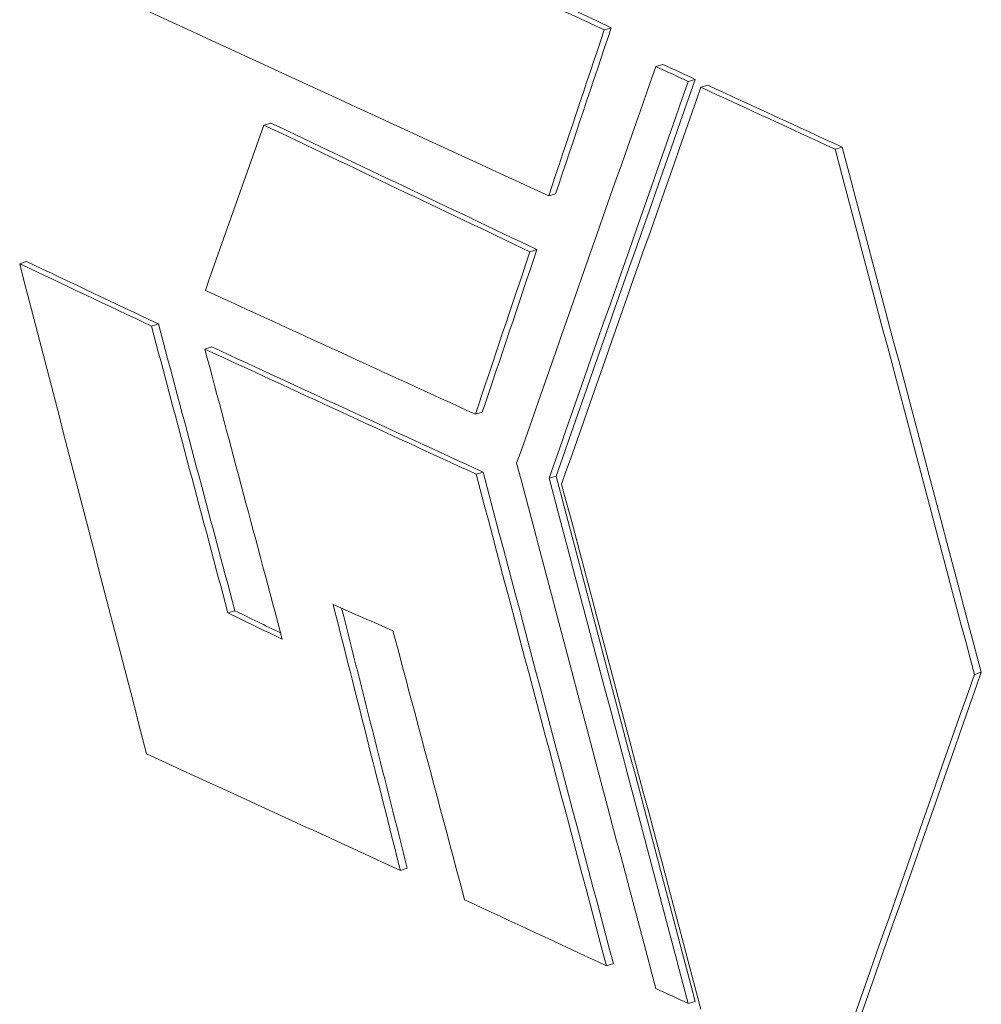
# Model space of a CAD drawing. Header units: millimetres. Extents: x 990 to 1809, y 0 to 562.
# Tile 507 of 550: x 1640 to 1651, y 140 to 151. Entities that reach past the tile are written whole.
import ezdxf

# ---------------------------------------------------------------- set-up
doc = ezdxf.new("R2010")
doc.units = ezdxf.units.MM
doc.layers.add('1', color=7, linetype='Continuous', true_color=0xffffff)

msp = doc.modelspace()

# ---------------------------------------------------------------- linework, layer by layer
at = {"layer": '1', "color": 7, "linetype": 'Continuous', "lineweight": 18}
for p, q in [((1646.942, 150.731), (1646.864, 150.708)), ((1647.518, 150.32), (1647.44, 150.297)), ((1647.881, 150.153), (1647.803, 150.129)), ((1648.021, 150.088), (1647.944, 150.064)), ((1643.135, 149.665), (1643.058, 149.642)), ((1649.523, 149.395), (1649.445, 149.372)), ((1646.32, 148.874), (1646.242, 148.851)), ((1646.11, 148.25), (1646.032, 148.226)), ((1640.405, 148.116), (1640.327, 148.092)), ((1641.878, 147.418), (1641.801, 147.394)), ((1642.476, 147.161), (1642.398, 147.137)), ((1645.5, 146.432), (1645.422, 146.409)), ((1645.508, 145.762), (1645.431, 145.738)), ((1646.324, 145.716), (1646.247, 145.693)), ((1642.733, 144.211), (1642.655, 144.188)), ((1651.079, 143.523), (1651.002, 143.499)), ((1644.661, 141.333), (1644.584, 141.309)), ((1646.965, 140.267), (1646.887, 140.243)), ((1647.881, 139.844), (1647.803, 139.82))]:
    msp.add_line(p, q, dxfattribs=at)
for points in [[(1641.688, 153.095), (1643.413, 152.299), (1645.139, 151.504), (1646.864, 150.708)], [(1641.765, 153.119), (1643.491, 152.323), (1645.216, 151.527), (1646.942, 150.731)], [(1646.242, 148.851), (1644.517, 149.646), (1642.791, 150.442), (1641.066, 151.237)], [(1646.942, 150.731), (1646.734, 150.112), (1646.527, 149.493), (1646.32, 148.874)], [(1646.864, 150.708), (1646.657, 150.089), (1646.449, 149.47), (1646.242, 148.851)], [(1647.44, 150.297), (1646.921, 148.818), (1646.402, 147.339), (1645.884, 145.86)], [(1647.803, 150.129), (1647.682, 150.185), (1647.561, 150.241), (1647.44, 150.297)], [(1647.881, 150.153), (1647.76, 150.209), (1647.639, 150.265), (1647.518, 150.32)], [(1646.247, 145.693), (1646.766, 147.172), (1647.284, 148.65), (1647.803, 150.129)], [(1646.324, 145.716), (1646.843, 147.195), (1647.362, 148.674), (1647.881, 150.153)], [(1647.944, 150.064), (1647.425, 148.586), (1646.906, 147.107), (1646.387, 145.628)], [(1649.445, 149.372), (1648.945, 149.603), (1648.444, 149.834), (1647.944, 150.064)], [(1649.523, 149.395), (1649.022, 149.626), (1648.522, 149.857), (1648.021, 150.088)], [(1643.058, 149.642), (1642.839, 149.026), (1642.621, 148.41), (1642.403, 147.794)], [(1646.032, 148.226), (1645.041, 148.698), (1644.049, 149.17), (1643.058, 149.642)], [(1646.11, 148.25), (1645.118, 148.722), (1644.127, 149.193), (1643.135, 149.665)], [(1651.079, 143.523), (1650.561, 145.48), (1650.042, 147.438), (1649.523, 149.395)], [(1651.002, 143.499), (1650.483, 145.457), (1649.964, 147.414), (1649.445, 149.372)], [(1645.422, 146.409), (1645.626, 147.015), (1645.829, 147.62), (1646.032, 148.226)], [(1645.5, 146.432), (1645.703, 147.038), (1645.907, 147.644), (1646.11, 148.25)], [(1640.327, 148.092), (1640.818, 147.859), (1641.309, 147.627), (1641.801, 147.394)], [(1641.746, 142.611), (1641.273, 144.438), (1640.8, 146.265), (1640.327, 148.092)], [(1640.405, 148.116), (1640.896, 147.883), (1641.387, 147.65), (1641.878, 147.418)], [(1642.403, 147.794), (1643.409, 147.332), (1644.416, 146.87), (1645.422, 146.409)], [(1641.878, 147.418), (1642.163, 146.349), (1642.448, 145.28), (1642.733, 144.211)], [(1641.801, 147.394), (1642.085, 146.325), (1642.37, 145.256), (1642.655, 144.188)], [(1642.398, 147.137), (1643.409, 146.671), (1644.42, 146.204), (1645.431, 145.738)], [(1643.263, 143.893), (1642.975, 144.974), (1642.686, 146.056), (1642.398, 147.137)], [(1642.476, 147.161), (1643.486, 146.694), (1644.497, 146.228), (1645.508, 145.762)], [(1645.508, 145.762), (1645.994, 143.93), (1646.479, 142.098), (1646.965, 140.267)], [(1645.884, 145.86), (1646.402, 143.903), (1646.921, 141.945), (1647.44, 139.988)], [(1645.431, 145.738), (1645.916, 143.906), (1646.402, 142.075), (1646.887, 140.243)], [(1647.803, 139.82), (1647.284, 141.778), (1646.766, 143.735), (1646.247, 145.693)], [(1647.881, 139.844), (1647.362, 141.802), (1646.843, 143.759), (1646.324, 145.716)], [(1646.387, 145.628), (1646.906, 143.671), (1647.425, 141.713), (1647.944, 139.756)], [(1643.833, 144.28), (1644.083, 143.29), (1644.333, 142.3), (1644.584, 141.309)], [(1644.501, 143.987), (1644.278, 144.085), (1644.055, 144.182), (1643.833, 144.28)], [(1643.927, 144.239), (1644.171, 143.27), (1644.416, 142.302), (1644.661, 141.333)], [(1642.655, 144.188), (1642.858, 144.089), (1643.061, 143.991), (1643.263, 143.893)], [(1642.733, 144.211), (1642.903, 144.129), (1643.074, 144.046), (1643.244, 143.963)], [(1645.302, 140.98), (1645.035, 141.982), (1644.768, 142.984), (1644.501, 143.987)], [(1649.445, 139.063), (1649.964, 140.542), (1650.483, 142.02), (1651.002, 143.499)], [(1649.523, 139.086), (1650.042, 140.565), (1650.561, 142.044), (1651.079, 143.523)], [(1644.584, 141.309), (1643.638, 141.743), (1642.692, 142.177), (1641.746, 142.611)], [(1646.887, 140.243), (1646.359, 140.488), (1645.831, 140.734), (1645.302, 140.98)], [(1647.44, 139.988), (1647.561, 139.932), (1647.682, 139.876), (1647.803, 139.82)]]:
    msp.add_open_spline(points, degree=3, dxfattribs=at)

doc.saveas('drawing.dxf')
